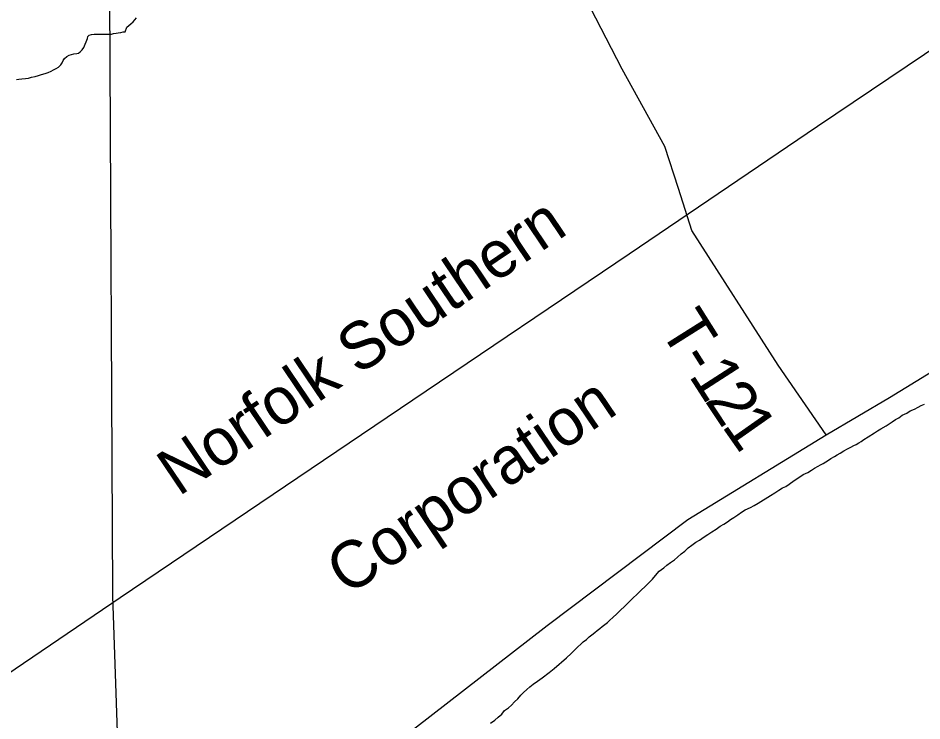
# Model space of a CAD drawing. Extents: x -59 to 82, y -3 to 49.
# Drawn here: x -50.187 to -49.098, y 46.792 to 47.639 of the extents above; entities that cross this region are included whole.
import ezdxf

# ---------------------------------------------------------------- set-up
doc = ezdxf.new("R2010")
doc.units = 0
for name, color, linetype in [('GM_X_County_Road', 7, 'Continuous'), ('GM_X_Minor_River', 7, 'Continuous'), ('GM_X_Rail_Line', 7, 'Continuous'), ('GM_X_Rail_Line_Text', 7, 'Continuous'), ('GM_X_State_Route', 7, 'Continuous'), ('GM_X_Township_Road', 7, 'Continuous'), ('GM_X_Township_Road_Text', 7, 'Continuous')]:
    doc.layers.add(name, color=color, linetype=linetype)

msp = doc.modelspace()

# ---------------------------------------------------------------- linework, layer by layer
at = {"layer": 'GM_X_County_Road'}
for p, q in [((-50.0774, 47.8591), (-50.0731, 46.9464)), ((-50.0731, 46.9464), (-50.0731, 46.9424)), ((-50.0731, 46.9424), (-50.0586, 46.525))]:
    msp.add_line(p, q, dxfattribs=at)
at = {"layer": 'GM_X_Minor_River'}
for p, q in [((-50.0558, 47.6279), (-50.0509, 47.6317)), ((-50.0509, 47.6317), (-50.0479, 47.6344)), ((-50.0479, 47.6344), (-50.046, 47.6367)), ((-50.046, 47.6367), (-50.0441, 47.639)), ((-50.1028, 47.6166), (-50.1009, 47.6181)), ((-50.1009, 47.6181), (-50.0983, 47.6189)), ((-50.0983, 47.6189), (-50.0952, 47.6193)), ((-50.0952, 47.6193), (-50.0922, 47.6193)), ((-50.0922, 47.6193), (-50.0895, 47.6193)), ((-50.0895, 47.6193), (-50.0869, 47.6193)), ((-50.0869, 47.6193), (-50.0838, 47.6194)), ((-50.0838, 47.6194), (-50.0804, 47.6194)), ((-50.0804, 47.6194), (-50.0778, 47.6194)), ((-50.0778, 47.6194), (-50.0743, 47.6194)), ((-50.0743, 47.6194), (-50.0717, 47.6202)), ((-50.0717, 47.6202), (-50.0687, 47.6206)), ((-50.0687, 47.6206), (-50.066, 47.621)), ((-50.066, 47.621), (-50.063, 47.6214)), ((-50.063, 47.6214), (-50.0599, 47.6222)), ((-50.0599, 47.6222), (-50.0577, 47.6222)), ((-50.0577, 47.6222), (-50.0558, 47.6279)), ((-50.1076, 47.6032), (-50.1032, 47.6143)), ((-50.1032, 47.6143), (-50.1028, 47.6166)), ((-50.1224, 47.5948), (-50.1197, 47.5956)), ((-50.1197, 47.5956), (-50.1159, 47.596)), ((-50.1159, 47.596), (-50.114, 47.5967)), ((-50.114, 47.5967), (-50.1118, 47.5983)), ((-50.1118, 47.5983), (-50.1095, 47.6006)), ((-50.1095, 47.6006), (-50.1076, 47.6032)), ((-50.1352, 47.5825), (-50.1337, 47.5848)), ((-50.1337, 47.5848), (-50.1322, 47.5879)), ((-50.1322, 47.5879), (-50.1307, 47.5902)), ((-50.1307, 47.5902), (-50.1281, 47.5925)), ((-50.1281, 47.5925), (-50.125, 47.594)), ((-50.125, 47.594), (-50.1224, 47.5948)), ((-50.1503, 47.5733), (-50.1469, 47.5749)), ((-50.1469, 47.5749), (-50.1442, 47.5764)), ((-50.1442, 47.5764), (-50.1408, 47.5779)), ((-50.1408, 47.5779), (-50.1378, 47.5795)), ((-50.1378, 47.5795), (-50.1352, 47.5825)), ((-50.1886, 47.5647), (-50.1859, 47.5651)), ((-50.1859, 47.5651), (-50.1821, 47.5655)), ((-50.1821, 47.5655), (-50.1776, 47.5659)), ((-50.1776, 47.5659), (-50.1742, 47.5663)), ((-50.1742, 47.5663), (-50.1704, 47.5675)), ((-50.1704, 47.5675), (-50.1662, 47.5686)), ((-50.1662, 47.5686), (-50.162, 47.5698)), ((-50.162, 47.5698), (-50.1583, 47.571)), ((-50.1583, 47.571), (-50.1541, 47.5721)), ((-50.1541, 47.5721), (-50.1503, 47.5733)), ((-49.1024, 47.1702), (-49.0986, 47.1721)), ((-49.0986, 47.1721), (-49.0948, 47.174)), ((-49.1254, 47.1575), (-49.1216, 47.1605)), ((-49.1216, 47.1605), (-49.116, 47.1629)), ((-49.116, 47.1629), (-49.1118, 47.1656)), ((-49.1118, 47.1656), (-49.1069, 47.1679)), ((-49.1069, 47.1679), (-49.1024, 47.1702)), ((-49.1409, 47.1479), (-49.1337, 47.1525)), ((-49.1337, 47.1525), (-49.1296, 47.1552)), ((-49.1296, 47.1552), (-49.1254, 47.1575)), ((-49.1624, 47.1344), (-49.1549, 47.1394)), ((-49.1549, 47.1394), (-49.1511, 47.1417)), ((-49.1511, 47.1417), (-49.1473, 47.144)), ((-49.1473, 47.144), (-49.1409, 47.1479)), ((-49.1738, 47.1271), (-49.1711, 47.1287)), ((-49.1711, 47.1287), (-49.1677, 47.1313)), ((-49.1677, 47.1313), (-49.1624, 47.1344)), ((-49.1961, 47.1148), (-49.1919, 47.1175)), ((-49.1919, 47.1175), (-49.1874, 47.1202)), ((-49.1874, 47.1202), (-49.1836, 47.1221)), ((-49.1836, 47.1221), (-49.1798, 47.124)), ((-49.1798, 47.124), (-49.1768, 47.1252)), ((-49.1768, 47.1252), (-49.1738, 47.1271)), ((-49.2135, 47.1044), (-49.2104, 47.1063)), ((-49.2104, 47.1063), (-49.2074, 47.1083)), ((-49.2074, 47.1083), (-49.2033, 47.1106)), ((-49.2033, 47.1106), (-49.1999, 47.1129)), ((-49.1999, 47.1129), (-49.1961, 47.1148)), ((-49.2309, 47.0944), (-49.2271, 47.0967)), ((-49.2271, 47.0967), (-49.2229, 47.099)), ((-49.2229, 47.099), (-49.2199, 47.1009)), ((-49.2199, 47.1009), (-49.2169, 47.1025)), ((-49.2169, 47.1025), (-49.2135, 47.1044)), ((-49.2516, 47.0817), (-49.246, 47.0856)), ((-49.246, 47.0856), (-49.2407, 47.089)), ((-49.2407, 47.089), (-49.2354, 47.0917)), ((-49.2354, 47.0917), (-49.2309, 47.0944)), ((-49.2702, 47.0702), (-49.2656, 47.0729)), ((-49.2656, 47.0729), (-49.2618, 47.0748)), ((-49.2618, 47.0748), (-49.2577, 47.0775)), ((-49.2577, 47.0775), (-49.2516, 47.0817)), ((-49.2951, 47.0544), (-49.2804, 47.0637)), ((-49.2804, 47.0637), (-49.2751, 47.0671)), ((-49.2751, 47.0671), (-49.2702, 47.0702)), ((-49.3045, 47.0494), (-49.3, 47.0517)), ((-49.3, 47.0517), (-49.2951, 47.0544)), ((-49.3242, 47.0375), (-49.3197, 47.0406)), ((-49.3197, 47.0406), (-49.3151, 47.0437)), ((-49.3151, 47.0437), (-49.3106, 47.0467)), ((-49.3106, 47.0467), (-49.3045, 47.0494)), ((-49.3408, 47.0268), (-49.3363, 47.0294)), ((-49.3363, 47.0294), (-49.3321, 47.0321)), ((-49.3321, 47.0321), (-49.3283, 47.0348)), ((-49.3283, 47.0348), (-49.3242, 47.0375)), ((-49.3559, 47.0168), (-49.351, 47.0202)), ((-49.351, 47.0202), (-49.3457, 47.0233)), ((-49.3457, 47.0233), (-49.3408, 47.0268)), ((-49.3748, 47.0041), (-49.3703, 47.0075)), ((-49.3703, 47.0075), (-49.3657, 47.0102)), ((-49.3657, 47.0102), (-49.3601, 47.0141)), ((-49.3601, 47.0141), (-49.3559, 47.0168)), ((-49.388, 46.9934), (-49.3835, 46.9968)), ((-49.3835, 46.9968), (-49.3793, 47.0006)), ((-49.3793, 47.0006), (-49.3748, 47.0041)), ((-49.4005, 46.983), (-49.3959, 46.9865)), ((-49.3959, 46.9865), (-49.3922, 46.9895)), ((-49.3922, 46.9895), (-49.388, 46.9934)), ((-49.4144, 46.9727), (-49.4088, 46.9765)), ((-49.4088, 46.9765), (-49.405, 46.9799)), ((-49.405, 46.9799), (-49.4005, 46.983)), ((-49.4223, 46.9631), (-49.4186, 46.9673)), ((-49.4186, 46.9673), (-49.4144, 46.9727)), ((-49.4359, 46.9497), (-49.431, 46.9543)), ((-49.431, 46.9543), (-49.4265, 46.9589)), ((-49.4265, 46.9589), (-49.4223, 46.9631)), ((-49.4461, 46.9401), (-49.4408, 46.9451)), ((-49.4408, 46.9451), (-49.4359, 46.9497)), ((-49.4562, 46.9302), (-49.451, 46.9352)), ((-49.451, 46.9352), (-49.4461, 46.9401)), ((-49.4702, 46.9168), (-49.4653, 46.9214)), ((-49.4653, 46.9214), (-49.4611, 46.9256)), ((-49.4611, 46.9256), (-49.4562, 46.9302)), ((-49.4796, 46.9084), (-49.4766, 46.911)), ((-49.4766, 46.911), (-49.4736, 46.9137)), ((-49.4736, 46.9137), (-49.4702, 46.9168)), ((-49.4954, 46.8961), (-49.492, 46.8988)), ((-49.492, 46.8988), (-49.489, 46.9011)), ((-49.489, 46.9011), (-49.486, 46.9038)), ((-49.486, 46.9038), (-49.483, 46.9061)), ((-49.483, 46.9061), (-49.4796, 46.9084)), ((-49.506, 46.8877), (-49.5019, 46.8903)), ((-49.5019, 46.8903), (-49.4988, 46.8934)), ((-49.4988, 46.8934), (-49.4954, 46.8961)), ((-49.5177, 46.8762), (-49.5151, 46.8788)), ((-49.5151, 46.8788), (-49.506, 46.8877)), ((-49.5407, 46.8555), (-49.526, 46.8681)), ((-49.526, 46.8681), (-49.5203, 46.8735)), ((-49.5203, 46.8735), (-49.5177, 46.8762)), ((-49.5467, 46.8505), (-49.5407, 46.8555)), ((-49.5611, 46.8401), (-49.5554, 46.8444)), ((-49.5554, 46.8444), (-49.5467, 46.8505)), ((-49.5701, 46.8332), (-49.566, 46.8367)), ((-49.566, 46.8367), (-49.5611, 46.8401)), ((-49.5848, 46.8191), (-49.5811, 46.8233)), ((-49.5811, 46.8233), (-49.5777, 46.8267)), ((-49.5777, 46.8267), (-49.5739, 46.8302)), ((-49.5739, 46.8302), (-49.5701, 46.8332)), ((-49.5923, 46.8114), (-49.5886, 46.8153)), ((-49.5886, 46.8153), (-49.5848, 46.8191)), ((-49.604, 46.8003), (-49.6006, 46.8049)), ((-49.6006, 46.8049), (-49.5957, 46.808)), ((-49.5957, 46.808), (-49.5923, 46.8114)), ((-49.6176, 46.7896), (-49.6123, 46.7934)), ((-49.6123, 46.7934), (-49.6082, 46.7969)), ((-49.6082, 46.7969), (-49.604, 46.8003))]:
    msp.add_line(p, q, dxfattribs=at)
at = {"layer": 'GM_X_Rail_Line'}
for p, q in [((-49.2234, 47.5085), (-49.0311, 47.6386)), ((-49.4504, 47.3549), (-49.2234, 47.5085)), ((-49.7109, 47.179), (-49.4504, 47.3549)), ((-50.0635, 46.9408), (-49.7109, 47.179)), ((-50.2324, 46.8266), (-50.0635, 46.9408))]:
    msp.add_line(p, q, dxfattribs=at)
at = {"layer": 'GM_X_State_Route'}
for p, q in [((-49.1369, 47.182), (-49.0285, 47.2483)), ((-49.2133, 47.1368), (-49.1369, 47.182)), ((-49.3799, 47.0348), (-49.2133, 47.1368)), ((-49.5494, 46.9072), (-49.3799, 47.0348)), ((-49.7681, 46.7379), (-49.5494, 46.9072))]:
    msp.add_line(p, q, dxfattribs=at)
at = {"layer": 'GM_X_Township_Road'}
for p, q in [((-49.4588, 47.5771), (-49.5691, 47.7908)), ((-49.4076, 47.484), (-49.4588, 47.5771)), ((-49.3912, 47.4335), (-49.4076, 47.484)), ((-49.3748, 47.3829), (-49.3912, 47.4335)), ((-49.271, 47.2207), (-49.3748, 47.3829)), ((-49.2133, 47.1368), (-49.271, 47.2207))]:
    msp.add_line(p, q, dxfattribs=at)

# ---------------------------------------------------------------- texts
at = {"layer": 'GM_X_Rail_Line_Text'}
for s, rotation, p in [('Norfolk Southern', 34.036, (-49.9933, 47.062)), ('Corporation', 34.0745, (-49.7898, 46.9421))]:
    msp.add_text(s, height=0.056629, rotation=rotation, dxfattribs=at).set_placement(p)
at = {"layer": 'GM_X_Township_Road_Text'}
for s, rotation, p in [('T', 302.1994, (-49.415, 47.2645)), ('-', 302.3241, (-49.3923, 47.2285)), ('1', 302.7758, (-49.3795, 47.2083)), ('2', 303.6036, (-49.3601, 47.1782)), ('1', 305.0647, (-49.3398, 47.1477))]:
    msp.add_text(s, height=0.0568, rotation=rotation, dxfattribs=at).set_placement(p)

doc.saveas('drawing.dxf')
